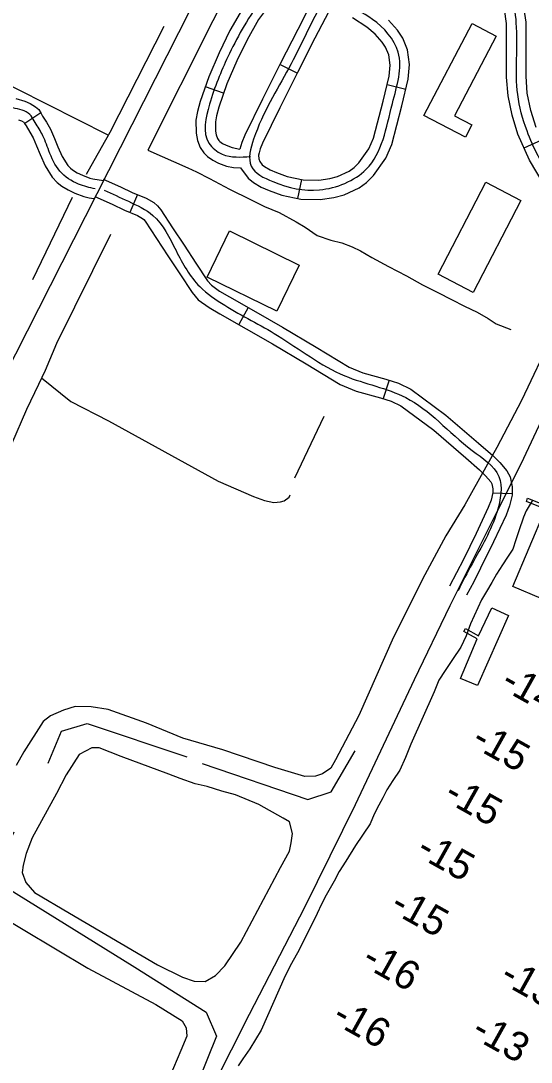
# Model space of a CAD drawing. Extents: x 3683402 to 3721514, y 487807 to 513565.
# Drawn here: x 3696778 to 3697569, y 495008 to 496621 of the extents above; entities that cross this region are included whole.
import ezdxf

# ---------------------------------------------------------------- set-up
doc = ezdxf.new("R2010")
doc.units = 0
for name, color, linetype in [('V-BLDG-OTLN', 7, 'Continuous'), ('V-CHAN-DOCK', 7, 'Continuous'), ('V-FLOD-BASE', 7, 'Continuous'), ('V-LEVE-TOET', 7, 'Continuous'), ('V-ROAD-CNTR', 7, 'Continuous'), ('V-TOPO-SHOR', 7, 'Continuous'), ('V-TOPO-SPOT', 7, 'Continuous')]:
    doc.layers.add(name, color=color, linetype=linetype)

msp = doc.modelspace()

# ---------------------------------------------------------------- linework, layer by layer
at = {"layer": 'V-BLDG-OTLN'}
for points in [[(3697477.3, 496616.9), (3697515, 496597.2), (3697450.4, 496474.1), (3697477, 496460.1), (3697467, 496441), (3697402.7, 496474.7)], [(3697498.7, 496371), (3697553.2, 496342.8), (3697479.3, 496200.3), (3697424.8, 496228.5)], [(3697101.5, 496295.6), (3697209.4, 496242.9), (3697174.6, 496171.6), (3697066.7, 496224.3)]]:
    msp.add_lwpolyline(points, close=True, dxfattribs=at)
at = {"layer": 'V-CHAN-DOCK'}
for points in [[(3697563.5, 495881.9), (3697593.1, 495869.8), (3697598.3, 495882.6), (3697643.3, 495864.2), (3697584.4, 495726.3), (3697540.6, 495744.9), (3697591.3, 495864.9), (3697561.7, 495876.7), (3697563.5, 495881.9)], [(3697467.2, 495680), (3697487.6, 495668.4), (3697508, 495711.9), (3697533.9, 495700.1), (3697485.6, 495591.7), (3697459.3, 495602.4), (3697485.4, 495663.9), (3697464.4, 495675.4), (3697467.2, 495680)]]:
    msp.add_lwpolyline(points, dxfattribs=at)
at = {"layer": 'V-FLOD-BASE'}
msp.add_line((3697081.2, 495048.7), (3697053.3, 494979.5), dxfattribs=at)
for points in [[(3696820.2, 495471.3), (3696841.1, 495521), (3696880.5, 495532.9), (3697035.3, 495480.9)], [(3697059.2, 495470.7), (3697222.8, 495415), (3697258.8, 495426.8), (3697296.4, 495490.4)], [(3696766.9, 495364.4), (3696744.5, 495318.1), (3696755.8, 495278.6), (3696954.4, 495155.3), (3697065, 495085.7), (3697081.2, 495048.7)]]:
    msp.add_lwpolyline(points, dxfattribs=at)
at = {"layer": 'V-LEVE-TOET'}
for points in [[(3696897.4, 494628.8), (3696982.2, 494791), (3697049.1, 494918), (3697132.3, 495082.5), (3697218, 495248.5), (3697296.9, 495407.2), (3697388.3, 495600.9), (3697443.4, 495715.5), (3697511.7, 495851.7), (3697553.3, 495935.2), (3697589.2, 496010.8), (3697628, 496089.4), (3697668.1, 496170), (3697711.6, 496256.8), (3697754.6, 496341.3), (3697821.5, 496471.2), (3697888, 496600.6), (3697949.6, 496727)], [(3697602, 496134.4), (3697554, 496032.9), (3697516, 495960.2), (3697479, 495894.7), (3697466.3, 495871.7), (3697436.7, 495823.3), (3697404.4, 495763.2), (3697355.7, 495666.6), (3697301.8, 495545.1), (3697265.7, 495476.3), (3697258.2, 495463.6), (3697245.3, 495454.6), (3697234.7, 495451.1), (3697218.3, 495450.8), (3697171.6, 495464.5), (3697090.8, 495492.1), (3697029, 495509.8), (3696972.5, 495533.5), (3696913.5, 495554.7), (3696886.9, 495558.6), (3696862.2, 495559.2), (3696843.9, 495553.5), (3696823.7, 495544.5), (3696812.7, 495536), (3696782.6, 495489.1), (3696770.9, 495467.6)], [(3697184.6, 495386.3), (3697146.9, 495407.4), (3697110.4, 495422.3), (3697089.5, 495428.2), (3697066.6, 495435), (3697048.1, 495439.5), (3697024.8, 495447.8), (3697007.2, 495454.3), (3696933.2, 495481.5), (3696899.1, 495495), (3696888, 495495.3), (3696868.3, 495484.8), (3696848.1, 495453.4), (3696833.1, 495424.6), (3696795.6, 495355.7), (3696785.9, 495331.4), (3696781.3, 495313.4), (3696780.1, 495301.8), (3696785.7, 495286.4), (3696799, 495271.1), (3696853.3, 495239.2), (3696989.7, 495158.8), (3697028.3, 495139.7), (3697046.8, 495133.7), (3697063.7, 495133.1), (3697079.5, 495142.5), (3697094.2, 495157.3), (3697118.8, 495194), (3697180.6, 495309.8), (3697194.2, 495335.2), (3697196.8, 495347.8), (3697199, 495362.4), (3697194.3, 495380.7), (3697184.6, 495386.3)], [(3696730.8, 495243.8), (3696881.9, 495154), (3696986.9, 495097.3), (3697028, 495072.4), (3697034, 495061.4), (3697035.2, 495048.4), (3697025.9, 495026.4), (3697008.7, 494986), (3696988.7, 494939.6), (3696956, 494875.7), (3696873.2, 494712.6), (3696850.3, 494668.2)]]:
    msp.add_lwpolyline(points, dxfattribs=at)
at = {"layer": 'V-ROAD-CNTR'}
for p, q in [((3697206.2, 496540.1), (3697179.4, 496553.5)), ((3697092.2, 496509), (3697063.9, 496518.9)), ((3697345.7, 496522.5), (3697374.8, 496515.4)), ((3696809, 496478.4), (3696783.9, 496462)), ((3697558, 496424.3), (3697585.3, 496436.6)), ((3697212.8, 496375.4), (3697206.7, 496346)), ((3696958.5, 496352), (3696946.9, 496324.4)), ((3697130.5, 496176.9), (3697115.6, 496150.9)), ((3697348.9, 496064.5), (3697339.7, 496036)), ((3697539.3, 495888.4), (3697509.4, 495889.4))]:
    msp.add_line(p, q, dxfattribs=at)
for points in [[(3698293, 499106.4), (3697311.1, 497172.2), (3696281.3, 495144.1)], [(3697253.1, 496693), (3697235.1, 496707.8), (3697214.5, 496719.3), (3697200.6, 496720.9), (3697188.4, 496717.1), (3697173.1, 496705.7), (3697138, 496662.2), (3697121.4, 496639.7), (3697102, 496606), (3697085.2, 496571.4), (3697069.3, 496534.2), (3697056, 496496.3), (3697051.6, 496480.4), (3697049.4, 496467), (3697049.5, 496447), (3697051.8, 496435.9), (3697055.9, 496425), (3697061.5, 496416.5), (3697067.2, 496410.9), (3697075.4, 496405.2), (3697084.1, 496400.8), (3697096.8, 496396.1), (3697107.6, 496393.7), (3697118.2, 496393.3)], [(3697237.5, 496666.9), (3697218.1, 496682.9), (3697205.1, 496690.2), (3697203.5, 496690.3), (3697202.2, 496689.9), (3697194, 496683.9), (3697161.8, 496643.8), (3697146.5, 496623.2), (3697128.5, 496591.9), (3697112.5, 496558.9), (3697097.3, 496523.3), (3697084.7, 496487.4), (3697081, 496474), (3697079.4, 496464.6), (3697079.5, 496450.1), (3697080.7, 496444.3), (3697082.8, 496438.6), (3697084.8, 496435.6), (3697086.3, 496434.1), (3697090.7, 496431.1), (3697096.1, 496428.4), (3697105.3, 496425), (3697117.4, 496422.3)], [(3697237.5, 496666.9), (3697207.1, 496607.9), (3697180, 496554.7), (3697152.4, 496499.7), (3697125.1, 496444.2), (3697120.4, 496432.9), (3697117.4, 496422.3)], [(3697589.4, 496366.9), (3697566.6, 496405.1), (3697548.5, 496445.4), (3697539.4, 496474.9), (3697533.3, 496505), (3697531, 496534), (3697531, 496617), (3697525, 496658.2)], [(3697576.6, 496456), (3697568.5, 496482.4), (3697563, 496509.1), (3697561, 496535.2), (3697561, 496619.1), (3697554.2, 496665.8)], [(3697260.3, 496645.6), (3697233.8, 496594.2), (3697206.8, 496541.2), (3697179.3, 496486.4), (3697152.5, 496431.7), (3697148.8, 496423), (3697147.1, 496416.8), (3697146.5, 496413), (3697146.8, 496407.6), (3697148.3, 496403.4), (3697152.2, 496398.3), (3697155.8, 496395.3), (3697164.2, 496390.4), (3697174, 496386), (3697190.6, 496380), (3697215.5, 496374.8), (3697240, 496374.3), (3697257, 496376.7), (3697268.9, 496379.8), (3697286.8, 496388.3), (3697294.4, 496393.9), (3697301.9, 496401), (3697317.5, 496423), (3697324.7, 496439.3), (3697339.4, 496496.7), (3697348.8, 496535.4), (3697350.3, 496552.6), (3697348.2, 496568.4), (3697343.3, 496580.2), (3697338, 496588.3), (3697327.1, 496600.6), (3697314.2, 496611.3), (3697292, 496625.7)], [(3697118.2, 496393.3), (3697130.4, 496377.4), (3697138.6, 496370.6), (3697150.5, 496363.7), (3697162.8, 496358.2), (3697182.3, 496351.1), (3697212.1, 496344.9), (3697241.7, 496344.3), (3697262.9, 496347.2), (3697279.3, 496351.6), (3697302.2, 496362.4), (3697313.8, 496370.9), (3697324.7, 496381.4), (3697343.7, 496408.2), (3697353.1, 496429.5), (3697368.5, 496489.5), (3697378.5, 496530.5), (3697380.5, 496553.4), (3697377.4, 496576.4), (3697369.9, 496594.2), (3697361.9, 496606.6), (3697348, 496622.2)], [(3696770.1, 496500.6), (3696783.9, 496496.5), (3696792.1, 496493.3), (3696800.8, 496488.1), (3696805.6, 496483.6), (3696809.4, 496477.8), (3696811.7, 496473.6), (3696817.7, 496463.9), (3696823.8, 496453.1), (3696829.9, 496439), (3696835.1, 496425.9), (3696842.2, 496410.8), (3696850.5, 496397.2), (3696854.7, 496392.7), (3696858, 496390.1), (3696865.2, 496385.9), (3696873.3, 496382), (3696884.6, 496377.6), (3696889.6, 496376.4), (3696905.8, 496373.9)], [(3696774.2, 496468), (3696779, 496466.2), (3696782.6, 496464), (3696782.4, 496464.3), (3696783.7, 496462.3), (3696785.9, 496458.4), (3696791.9, 496448.7), (3696796.9, 496439.7), (3696802.2, 496427.5), (3696807.6, 496414), (3696815.8, 496396.6), (3696826.4, 496379.1), (3696834.2, 496370.6), (3696841.2, 496365.2), (3696851.1, 496359.4), (3696861.4, 496354.4), (3696875.6, 496349), (3696883.6, 496347), (3696890.8, 496345.9)], [(3696905.7, 496376.1), (3696932.4, 496364.2), (3696950.7, 496355.3), (3696972.1, 496346.3), (3696983.8, 496339.7), (3696989.9, 496334.4), (3696994.7, 496328.6), (3697013.1, 496300.7), (3697031, 496273.4), (3697049.4, 496245.5), (3697067.2, 496218.4), (3697073.3, 496211.5), (3697086, 496202.3), (3697101.3, 496193.6), (3697142.3, 496170.2), (3697183.4, 496146.7), (3697235.6, 496115.5), (3697286.7, 496084.8), (3697307.8, 496075.8), (3697343.9, 496066.1), (3697363.3, 496059.9), (3697382.4, 496050.4), (3697436.7, 496010.5), (3697487.2, 495967.2), (3697509.5, 495947.9), (3697520.6, 495936.8), (3697531.2, 495923.9), (3697536.3, 495914.8), (3697539.7, 495899.1), (3697539.3, 495886.5), (3697535.6, 495869.9), (3697530, 495855.3), (3697510.8, 495813.9), (3697490.7, 495773.1), (3697479.9, 495752.2), (3697469, 495731.5)], [(3696892.4, 496349.2), (3696919.7, 496337), (3696938.4, 496328), (3696958.9, 496319.4), (3696966.5, 496315), (3696968.4, 496313.4), (3696970.5, 496310.8), (3696988.1, 496284.2), (3697006, 496256.9), (3697024.3, 496229), (3697043.3, 496200.3), (3697052.9, 496189.2), (3697069.8, 496177), (3697086.5, 496167.5), (3697127.4, 496144.1), (3697168.2, 496120.8), (3697220.1, 496089.8), (3697273, 496058), (3697297.9, 496047.3), (3697335.4, 496037.3), (3697352, 496032), (3697366.7, 496024.7), (3697418, 495987), (3697467.6, 495944.4), (3697489.1, 495925.9), (3697498.4, 495916.6), (3697506.3, 495907), (3697507.9, 495904.1), (3697509.6, 495896.4), (3697509.4, 495890.3), (3697506.8, 495878.6), (3697502.4, 495867.1), (3697483.7, 495826.8), (3697463.9, 495786.6), (3697453.3, 495766.1), (3697442.5, 495745.5)]]:
    msp.add_lwpolyline(points, dxfattribs=at)
for points in [[(3698242.8, 497214.7), (3698199, 497122.6), (3698125.7, 496977.5), (3698061.8, 496833.8), (3697992, 496701.4), (3697922.8, 496571.7), (3697866.9, 496445.2), (3697823, 496357.5), (3697790.8, 496309.1), (3697750.7, 496292.1), (3697662.8, 496313.8), (3697601.9, 496375.3), (3697562.6, 496450.7), (3697548.1, 496507), (3697546, 496618), (3697517.8, 496700.9), (3697443.2, 496741.8), (3697348.5, 496783.1), (3697323.7, 496822.8), (3697356.2, 496937.2), (3697412.9, 497036.4), (3697463.1, 497135), (3697492.6, 497209.6), (3697506.9, 497243.3), (3697525.3, 497264.5)], [(3697330.1, 496813.3), (3697290, 496726.5), (3697247.8, 496654.1), (3697193.4, 496547.9), (3697138.8, 496438), (3697135, 496396.1), (3697168.4, 496372.1), (3697240.9, 496359.3), (3697313.3, 496391.2), (3697353.9, 496493.1), (3697362.8, 496572.4), (3697323.1, 496623.4), (3697277.4, 496652.6), (3697209.8, 496704.7), (3697149.9, 496653), (3697098.8, 496565.2), (3697070.3, 496491.8), (3697069.4, 496431.8), (3697090.1, 496414.6), (3697134.1, 496411.1)], [(3696893.1, 496360.7), (3696867.4, 496368.2), (3696838.5, 496388.2), (3696821.4, 496419.9), (3696810.4, 496446.4), (3696798.8, 496466), (3696791.7, 496476.1), (3696765.7, 496486.2), (3696711.7, 496503.5), (3696644.7, 496530.9), (3696592.5, 496564), (3696532.5, 496606.3)], [(3696907.2, 496359), (3696944.6, 496341.6), (3696982.6, 496319.7), (3697018.5, 496265.2), (3697055.3, 496209.4), (3697093.9, 496180.5), (3697175.8, 496133.8), (3697279.9, 496071.4), (3697374.5, 496037.6), (3697477.4, 495955.8), (3697518.8, 495915.4), (3697516.2, 495861.2), (3697477.3, 495779.9), (3697455.7, 495738.5)]]:
    msp.add_spline(points, degree=3, dxfattribs=at)
at = {"layer": 'V-TOPO-SHOR'}
for p, q in [((3696857.7, 496347.4), (3696796.1, 496219.7)), ((3697202.6, 495913.5), (3697247.9, 496008.8))]:
    msp.add_line(p, q, dxfattribs=at)
for points in [[(3696913.3, 496444), (3696724.7, 496538.8), (3696650.8, 496570.5), (3696635.2, 496577.9), (3696623.3, 496586.8), (3696600.6, 496595.2), (3696581.6, 496602.4), (3696566.8, 496612.3), (3696533.6, 496630.1), (3696346.3, 496719.5), (3696153.5, 496808.1), (3695939.8, 496916.6), (3695769.5, 496994.7)], [(3697216, 496890.6), (3697075.4, 496620.9), (3696975, 496420.9), (3697036.7, 496393.6), (3697050.4, 496387.2), (3697070.1, 496377.1), (3697101.5, 496360.3), (3697133.9, 496344.2), (3697155.4, 496333.6), (3697178.3, 496324.2), (3697204.8, 496309.9), (3697218.7, 496301.5), (3697237.2, 496288.4), (3697258.4, 496281.2), (3697275.5, 496277), (3697291.3, 496271.3), (3697304.2, 496265.1), (3697322, 496254.5), (3697347.8, 496240.4), (3697375.9, 496226.1), (3697400.7, 496212.3), (3697424.3, 496200.4), (3697445.5, 496189.3), (3697465.8, 496179.2), (3697485.5, 496170), (3697502.5, 496159.9), (3697514.7, 496152), (3697537.6, 496143.1)], [(3696999.8, 496612.5), (3696915.6, 496448.1), (3696890.9, 496404.5), (3696879.3, 496383.3)], [(3696917.1, 496290), (3696833.4, 496121.4), (3696815.5, 496079.7), (3696805.2, 496058), (3696786.9, 496019), (3696763.4, 495965.4), (3696752.5, 495938.8), (3696746.5, 495921), (3696741, 495904.9)], [(3696809.9, 496067.9), (3696855.4, 496031.5), (3696913.9, 496001.6), (3697083.6, 495908.3), (3697138.5, 495884.6), (3697155.8, 495878.4), (3697169.9, 495875.3), (3697180.2, 495876), (3697186.1, 495877.7), (3697193.9, 495883.3), (3697195.2, 495886.9)], [(3697570.8, 495877.6), (3697565.9, 495869.7), (3697561.4, 495862.3), (3697557, 495852.1), (3697550, 495831.1), (3697545.2, 495817), (3697540.4, 495803), (3697532.1, 495790.4), (3697524.5, 495778.3), (3697515.5, 495764.2), (3697508, 495750.9), (3697499.7, 495737.1), (3697492.1, 495724.2), (3697475, 495687.1), (3697468.3, 495668.8), (3697460.1, 495650.8), (3697447.3, 495632), (3697435.9, 495615.1), (3697425.7, 495599.8), (3697418.7, 495581.8), (3697382.5, 495501), (3697374, 495480.3), (3697365.4, 495460.4), (3697354.8, 495444.3), (3697345.4, 495430.2), (3697339, 495417.6), (3697332.6, 495406.3), (3697325.5, 495392.6), (3697319.2, 495377.4), (3697296.9, 495344), (3697281.8, 495319.3), (3697271.3, 495303.7), (3697263.8, 495288.8), (3697251.4, 495266.9), (3697243.9, 495252.8), (3697237.1, 495238.7), (3697209.5, 495182), (3697197.4, 495160.9), (3697187.7, 495141.7), (3697150.4, 495057.7), (3697133.1, 495028.7), (3697122.1, 495013.4), (3697114.6, 495002.4)]]:
    msp.add_lwpolyline(points, dxfattribs=at)

# ---------------------------------------------------------------- texts
at = {"layer": 'V-TOPO-SPOT'}
for s, p in [('-14', (3697519.4, 495587.9)), ('-15', (3697474.1, 495498.6)), ('-15', (3697431.4, 495414.5)), ('-15', (3697388.6, 495329)), ('-15', (3697348.1, 495242.7)), ('-16', (3697304, 495159)), ('-13', (3697518.1, 495132.8)), ('-16', (3697258.1, 495070.5)), ('-13', (3697473.9, 495048))]:
    msp.add_text(s, height=45, rotation=330.7933, dxfattribs=at).set_placement(p)

doc.saveas('drawing.dxf')
